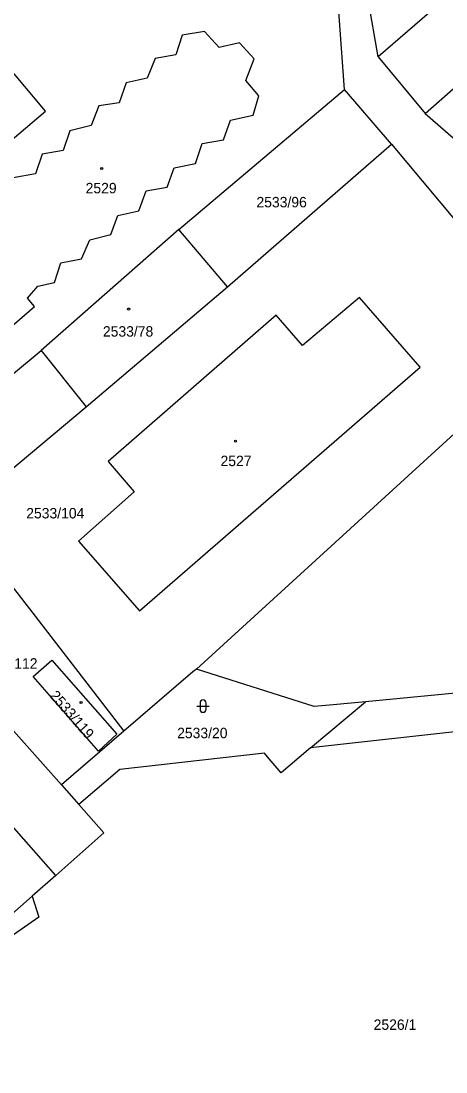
# Model space of a CAD drawing. Extents: x -527335 to -526256, y -1079142 to -1077836.
# Drawn here: x -527047.3 to -526978, y -1078353.8 to -1078182.5 of the extents above; entities that cross this region are included whole.
import ezdxf

# ---------------------------------------------------------------- set-up
doc = ezdxf.new("R2010")
doc.units = 0
for name, color, linetype in [('Hranice parcel', 7, 'Continuous'), ('Parcelní čísla', 7, 'Continuous'), ('Značky budov', 7, 'Continuous'), ('Značky kultur', 7, 'Continuous')]:
    doc.layers.add(name, color=color, linetype=linetype)

msp = doc.modelspace()

# ---------------------------------------------------------------- linework, layer by layer
at = {"layer": 'Hranice parcel'}
for p, q in [((-526981.38, -1078197.54), (-526934.29, -1078155.9)), ((-526989.09, -1078188.31), (-526991.14, -1078176.27)), ((-526989.09, -1078188.31), (-526981.38, -1078197.54)), ((-527021.59, -1078216.44), (-526994.58, -1078193.61)), ((-526986.9, -1078202.54), (-526994.58, -1078193.61)), ((-527013.64, -1078225.78), (-526986.9, -1078202.54)), ((-526986.9, -1078202.54), (-526960.09, -1078234.62)), ((-527021.59, -1078216.44), (-527044.03, -1078236.19)), ((-527013.64, -1078225.78), (-527021.59, -1078216.44)), ((-527036.7, -1078245.38), (-527013.64, -1078225.78)), ((-527018.73, -1078288.14), (-526960.09, -1078234.62)), ((-527044.03, -1078236.19), (-527036.7, -1078245.38)), ((-527057.86, -1078263.05), (-527036.7, -1078245.38)), ((-526859.72, -1078285.25), (-527000.09, -1078301)), ((-527058.42, -1078287.16), (-527040.76, -1078307.03)), ((-527000.09, -1078301), (-526991.13, -1078293.46)), ((-527030.55, -1078298.24), (-527040.76, -1078307.03)), ((-527040.76, -1078307.03), (-527037.9, -1078310.24)), ((-527041.68, -1078321.81), (-527045.51, -1078325.18))]:
    msp.add_line(p, q, dxfattribs=at)
for points in [[(-526907.97, -1078111.1), (-526905.7, -1078116.26), (-526989.09, -1078188.31)], [(-526994.58, -1078193.61), (-526995.55, -1078180.16), (-527023.46, -1078146.11), (-527026.79, -1078144.7), (-527030.6, -1078145.62), (-527124.03, -1078225.56)], [(-526981.38, -1078197.54), (-526955.62, -1078219.94), (-526952.77, -1078220.09), (-526888.56, -1078165.51), (-526884.36, -1078160.44), (-526881.85, -1078153.9), (-526881.76, -1078144.92)], [(-527018.88, -1078205.71), (-527017.76, -1078202.41), (-527014.28, -1078201.83), (-527013.18, -1078198.6), (-527009.48, -1078197.8), (-527008.56, -1078194.68), (-527010.67, -1078192.13), (-527009.31, -1078188.63), (-527011.7, -1078185.99), (-527015.02, -1078186.78), (-527017.41, -1078184.14), (-527021.05, -1078184.77), (-527022.1, -1078187.99), (-527025.47, -1078188.54), (-527026.77, -1078191.79), (-527030.19, -1078192.53), (-527031.34, -1078195.8), (-527034.66, -1078196.29), (-527035.89, -1078199.51), (-527039.38, -1078200.37), (-527040.49, -1078203.56), (-527043.9, -1078204.19), (-527044.98, -1078207.4), (-527048.61, -1078208)], [(-527053.92, -1078206.07), (-527043.32, -1078197.16), (-527049.81, -1078189.45)], [(-527050.92, -1078233.97), (-527045.12, -1078229.03), (-527046.26, -1078227.64), (-527044.59, -1078225.71), (-527041.86, -1078225.11), (-527040.83, -1078221.89), (-527037.48, -1078221.21), (-527036.11, -1078218.11), (-527032.68, -1078217.29), (-527031.57, -1078214.19), (-527028.13, -1078213.4), (-527026.91, -1078210.12), (-527023.49, -1078209.55), (-527022.35, -1078206.41), (-527018.88, -1078205.71)], [(-527028.01, -1078278.65), (-526982.22, -1078238.91), (-526992.1, -1078227.53), (-527001.43, -1078235.36), (-527005.72, -1078230.41), (-527033.14, -1078254.27), (-527028.87, -1078259.23), (-527037.98, -1078267.3), (-527028.01, -1078278.65)], [(-527089.37, -1078266.47), (-527085.73, -1078270.77), (-527044.03, -1078236.19)], [(-527057.86, -1078263.05), (-527045.96, -1078278.29), (-527030.55, -1078298.24)], [(-526917.26, -1078283.66), (-526939.14, -1078288.48), (-526991.13, -1078293.46)], [(-527031.69, -1078298.77), (-527034.72, -1078301.52), (-527045.34, -1078289.33), (-527042.31, -1078286.66), (-527031.69, -1078298.77)], [(-527018.73, -1078288.14), (-527019.33, -1078288.58), (-527030.55, -1078298.24)], [(-526991.13, -1078293.46), (-526996.39, -1078293.96), (-526999.54, -1078294.26), (-527018.73, -1078288.14)], [(-527041.68, -1078321.81), (-527061.79, -1078299.03), (-527066.22, -1078294.01)], [(-527000.09, -1078301), (-527004.9, -1078305.04), (-527006.83, -1078302.75), (-527007.63, -1078301.84), (-527031.23, -1078304.49), (-527037.9, -1078310.24)], [(-527037.9, -1078310.24), (-527033.83, -1078314.82), (-527041.68, -1078321.81)], [(-527045.51, -1078325.18), (-527059.35, -1078337.37), (-527079.8, -1078314.2)], [(-527045.51, -1078325.18), (-527044.42, -1078328.61), (-527072.01, -1078347.8), (-527117.91, -1078352.84), (-527124.8, -1078354.88)]]:
    msp.add_lwpolyline(points, dxfattribs=at)
at = {"layer": 'Značky budov'}
for centre in [(-527034.17, -1078206.5), (-527029.78, -1078229.43), (-527012.35, -1078250.98), (-527037.54, -1078293.6)]:
    msp.add_circle(centre, 0.175, dxfattribs=at)
at = {"layer": 'Značky kultur'}
for p, q in [((-527018.63, -1078294.18), (-527016.63, -1078294.18)), ((-527018.13, -1078293.68), (-527018.13, -1078294.68)), ((-527017.13, -1078294.68), (-527017.13, -1078293.68))]:
    msp.add_line(p, q, dxfattribs=at)
for centre, start, end in [((-527017.63, -1078293.68), 0, 180), ((-527017.63, -1078294.68), 180, 359.9879)]:
    msp.add_arc(centre, 0.5, start, end, dxfattribs=at)

# ---------------------------------------------------------------- texts
at = {"layer": 'Parcelní čísla'}
for s, p in [('2529', (-527036.8, -1078210.55)), ('2533/96', (-527008.93, -1078212.84)), ('2533/78', (-527033.98, -1078233.92)), ('2527', (-527014.79, -1078255.04)), ('2533/104', (-527046.49, -1078263.57)), ('2533/112', (-527054.13, -1078288.07)), ('2533/20', (-527021.87, -1078299.41)), ('2526/1', (-526989.81, -1078346.98))]:
    msp.add_text(s, height=1.7, dxfattribs=at).set_placement(p)
msp.add_text('2533/119', height=1.7, rotation=311, dxfattribs=at).set_placement((-527042.78, -1078292.54))

doc.saveas('drawing.dxf')
